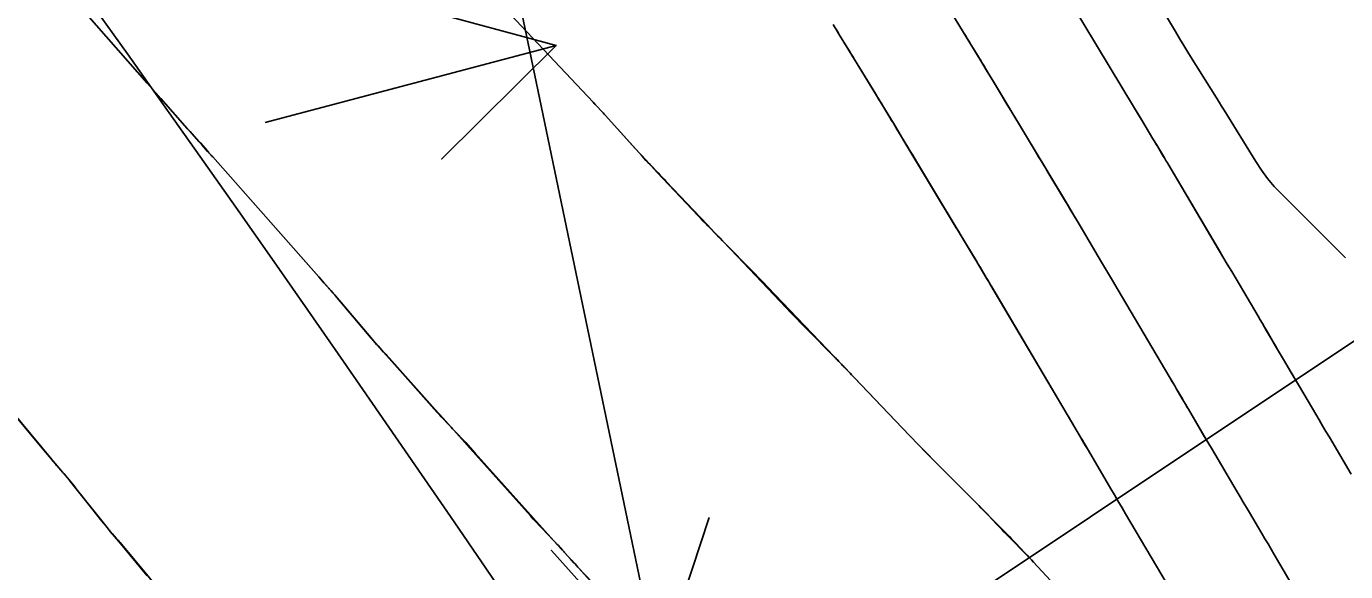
# Model space of a CAD drawing. Extents: x 954385 to 988206, y 1868364 to 1924553.
# Drawn here: x 955998.24 to 956047.38, y 1922752.18 to 1922772.51 of the extents above; entities that cross this region are included whole.
import ezdxf

# ---------------------------------------------------------------- set-up
doc = ezdxf.new("R2010")
doc.units = 0
for name, color, linetype in [('1', 7, 'Continuous'), ('Default', 7, 'Continuous'), ('Ex_Major Contours', 7, 'Continuous'), ('Ex_Minor Contours', 7, 'Continuous'), ('Slopes', 7, 'Continuous')]:
    doc.layers.add(name, color=color, linetype=linetype)

msp = doc.modelspace()

# ---------------------------------------------------------------- linework, layer by layer
at = {"layer": '1'}
for points in [[(956035.129, 1922806.412), (956035.25, 1922802.455), (956035.366, 1922800.561), (956035.383, 1922800.279), (956035.521, 1922797.995), (956044.515, 1922797.015), (956044.931, 1922797.166), (956046.607, 1922797.751), (956047.242, 1922797.635), (956058.05, 1922796.504), (956062.541, 1922796.079), (956069.968, 1922796.017), (956081.626, 1922796.293), (956087.677, 1922799.327), (956104.131, 1922801.559), (956108.905, 1922801.644), (955952.628, 1922697.337)], [(956014.833, 1922774.497), (956019.352, 1922769.68), (956019.389, 1922769.64), (956019.426, 1922769.6), (956019.464, 1922769.56), (956019.501, 1922769.521), (956019.649, 1922769.361), (956019.686, 1922769.321), (956019.723, 1922769.281), (956019.76, 1922769.241), (956019.796, 1922769.201), (956021.17, 1922767.672), (956021.243, 1922767.592), (956021.317, 1922767.512), (956021.392, 1922767.433), (956021.468, 1922767.355), (956021.772, 1922767.044), (956021.849, 1922766.966), (956021.924, 1922766.888), (956022, 1922766.809), (956022.075, 1922766.73), (956023.608, 1922765.111), (956023.889, 1922764.814), (956024.169, 1922764.518), (956024.45, 1922764.222), (956024.73, 1922763.926), (956026.526, 1922762.031), (956026.712, 1922761.836), (956026.9, 1922761.641), (956027.088, 1922761.448), (956027.277, 1922761.255), (956028.356, 1922760.166), (956028.386, 1922760.135), (956028.417, 1922760.104), (956028.448, 1922760.073), (956028.478, 1922760.042), (956028.601, 1922759.917), (956028.632, 1922759.886), (956028.662, 1922759.855), (956028.693, 1922759.823), (956028.723, 1922759.792), (956028.924, 1922759.58), (956028.967, 1922759.534), (956029.011, 1922759.488), (956029.054, 1922759.442), (956029.098, 1922759.396), (956030.862, 1922757.541), (956031.16, 1922757.229), (956031.46, 1922756.918), (956031.762, 1922756.61), (956032.065, 1922756.303), (956033.716, 1922754.643), (956033.804, 1922754.555), (956033.89, 1922754.466), (956033.976, 1922754.377), (956034.062, 1922754.287), (956034.402, 1922753.927), (956034.488, 1922753.837), (956034.573, 1922753.748), (956034.66, 1922753.659), (956034.746, 1922753.571), (956035.593, 1922752.712)], [(956042.186, 1922757.112), (956041.526, 1922758.236), (956041.47, 1922758.333), (956041.413, 1922758.43), (956041.356, 1922758.527), (956041.299, 1922758.624), (956041.072, 1922759.012), (956041.015, 1922759.109), (956040.958, 1922759.205), (956040.901, 1922759.302), (956040.844, 1922759.399), (956038.873, 1922762.733), (956038.728, 1922762.979), (956038.582, 1922763.226), (956038.437, 1922763.472), (956038.291, 1922763.719), (956037.451, 1922765.14), (956037.435, 1922765.169), (956037.418, 1922765.197), (956037.401, 1922765.226), (956037.384, 1922765.254), (956037.282, 1922765.424), (956037.249, 1922765.481), (956037.056, 1922765.803), (956037.018, 1922765.866), (956036.981, 1922765.929), (956036.943, 1922765.992), (956036.905, 1922766.055), (956034.907, 1922769.374), (956034.8, 1922769.553), (956034.692, 1922769.732), (956034.585, 1922769.911), (956034.477, 1922770.09), (956033.966, 1922770.939), (956033.899, 1922771.051), (956033.831, 1922771.163), (956033.763, 1922771.275), (956033.695, 1922771.387), (956033.422, 1922771.835), (956033.354, 1922771.947), (956033.286, 1922772.059), (956033.217, 1922772.171), (956033.149, 1922772.283), (956031.763, 1922774.555)], [(956047.382, 1922763.881), (956044.988, 1922766.265), (956044.722, 1922766.546), (956044.473, 1922766.842), (956044.243, 1922767.152), (956044.03, 1922767.476), (956042.854, 1922769.388), (956042.831, 1922769.425), (956042.808, 1922769.463), (956042.784, 1922769.501), (956042.761, 1922769.539), (956042.668, 1922769.689), (956042.644, 1922769.727), (956042.621, 1922769.765), (956042.597, 1922769.802), (956042.574, 1922769.84), (956041.666, 1922771.292), (956041.508, 1922771.547), (956041.351, 1922771.802), (956041.195, 1922772.059), (956041.041, 1922772.317), (956039.713, 1922774.55)], [(956037.163, 1922773.371), (956039.515, 1922769.463), (956039.67, 1922769.206), (956039.824, 1922768.949), (956040.205, 1922768.316), (956040.247, 1922768.247), (956040.288, 1922768.178), (956040.33, 1922768.109), (956040.371, 1922768.04), (956040.632, 1922767.603), (956040.7, 1922767.49), (956040.727, 1922767.444), (956040.754, 1922767.399), (956042.646, 1922764.198), (956042.81, 1922763.922), (956042.973, 1922763.645), (956043.137, 1922763.369), (956043.3, 1922763.092), (956044.12, 1922761.705), (956044.2, 1922761.569), (956044.28, 1922761.433), (956044.361, 1922761.297), (956044.441, 1922761.16), (956044.773, 1922760.594), (956044.921, 1922760.342), (956045.069, 1922760.089), (956045.513, 1922759.333)], [(956000.486, 1922772.941), (956003.244, 1922769.819), (956004.229, 1922768.703), (956004.238, 1922768.693), (956004.247, 1922768.684), (956004.256, 1922768.674), (956004.264, 1922768.664), (956004.3, 1922768.626), (956004.309, 1922768.617), (956004.318, 1922768.607), (956004.327, 1922768.597), (956004.335, 1922768.587), (956004.392, 1922768.524), (956004.401, 1922768.514), (956004.669, 1922768.209), (956004.776, 1922768.088), (956004.988, 1922767.848), (956005.001, 1922767.834), (956005.107, 1922767.72), (956005.125, 1922767.7), (956005.143, 1922767.681), (956005.161, 1922767.661), (956005.179, 1922767.641), (956009.13, 1922763.173), (956009.333, 1922762.942), (956009.535, 1922762.71), (956009.735, 1922762.476), (956009.935, 1922762.242), (956011.076, 1922760.891), (956011.101, 1922760.861), (956011.127, 1922760.831), (956011.153, 1922760.802), (956011.179, 1922760.772), (956011.285, 1922760.655), (956011.311, 1922760.626), (956011.338, 1922760.596), (956011.365, 1922760.568), (956011.392, 1922760.539), (956011.596, 1922760.322), (956011.639, 1922760.276), (956011.682, 1922760.23), (956011.724, 1922760.184), (956011.766, 1922760.137), (956013.466, 1922758.232), (956013.763, 1922757.898), (956014.06, 1922757.565), (956014.357, 1922757.232), (956014.655, 1922756.899), (956017.012, 1922754.259), (956017.119, 1922754.14), (956017.227, 1922754.022), (956017.336, 1922753.905), (956017.446, 1922753.788), (956018.075, 1922753.128), (956018.108, 1922753.093), (956018.142, 1922753.058), (956018.209, 1922752.987), (956018.226, 1922752.969), (956018.243, 1922752.951), (956018.259, 1922752.933), (956018.275, 1922752.915), (956018.566, 1922752.589), (956018.62, 1922752.529), (956018.675, 1922752.469), (956018.73, 1922752.41), (956018.785, 1922752.351), (956019.614, 1922751.479)], [(956038.859, 1922754.891), (956038.731, 1922755.11), (956038.676, 1922755.203), (956037.761, 1922756.764), (956037.699, 1922756.871), (956037.636, 1922756.978), (956037.573, 1922757.085), (956037.51, 1922757.191), (956037.258, 1922757.618), (956037.195, 1922757.725), (956037.132, 1922757.832), (956037.068, 1922757.938), (956037.005, 1922758.045), (956034.196, 1922762.802), (956034.152, 1922762.876), (956034.109, 1922762.95), (956034.065, 1922763.024), (956034.021, 1922763.097), (956033.768, 1922763.521), (956033.694, 1922763.644), (956033.663, 1922763.697), (956033.652, 1922763.714), (956033.195, 1922764.474), (956033.116, 1922764.606), (956033.036, 1922764.738), (956032.956, 1922764.871), (956032.877, 1922765.003), (956030.928, 1922768.244), (956030.732, 1922768.57), (956030.535, 1922768.896), (956030.337, 1922769.222), (956030.139, 1922769.547), (956029.09, 1922771.269), (956029.02, 1922771.384), (956028.95, 1922771.498), (956028.881, 1922771.613), (956028.811, 1922771.727), (956028.531, 1922772.185), (956028.461, 1922772.3), (956028.391, 1922772.414), (956028.32, 1922772.528)], [(955995.331, 1922761), (955998.392, 1922757.31), (955998.517, 1922757.161), (955998.641, 1922757.011), (955998.767, 1922756.862), (955998.893, 1922756.714), (955999.524, 1922755.971), (955999.586, 1922755.897), (955999.648, 1922755.823), (955999.709, 1922755.749), (955999.77, 1922755.674), (956000.012, 1922755.376), (956000.072, 1922755.301), (956000.133, 1922755.226), (956000.193, 1922755.151), (956000.253, 1922755.075), (956001.053, 1922754.068), (956001.207, 1922753.875), (956001.363, 1922753.684), (956001.519, 1922753.493), (956001.677, 1922753.304), (956002.742, 1922752.03)]]:
    msp.add_lwpolyline(points, dxfattribs=at)
at = {"layer": 'Default'}
msp.add_arc((955068.332, 1922107.114), 1145.916, 31.460692, 46.414195, dxfattribs=at)
at = {"layer": 'Ex_Major Contours'}
for points in [[(956045.807, 1922750.956), (956044.719, 1922752.823), (956044.605, 1922753.019), (956044.49, 1922753.214), (956044.376, 1922753.409), (956044.261, 1922753.603), (956043.8, 1922754.382), (956043.685, 1922754.577), (956043.57, 1922754.771), (956043.454, 1922754.966), (956043.339, 1922755.16), (956042.379, 1922756.782), (956042.282, 1922756.947), (956042.185, 1922757.111), (956042.088, 1922757.276), (956041.991, 1922757.44), (956041.525, 1922758.235), (956041.468, 1922758.332), (956041.411, 1922758.429), (956041.354, 1922758.526), (956041.298, 1922758.623), (956041.07, 1922759.011), (956041.013, 1922759.108), (956040.956, 1922759.205), (956040.899, 1922759.301), (956040.842, 1922759.398), (956038.873, 1922762.734), (956038.728, 1922762.98), (956038.583, 1922763.227), (956038.437, 1922763.473), (956038.292, 1922763.72), (956037.494, 1922765.071), (956037.457, 1922765.135), (956037.419, 1922765.198), (956037.381, 1922765.262), (956037.343, 1922765.325), (956037.149, 1922765.648), (956037.098, 1922765.732), (956036.997, 1922765.901), (956036.946, 1922765.985), (956036.29, 1922767.077), (956036.175, 1922767.269), (956036.06, 1922767.46), (956035.945, 1922767.651), (956035.83, 1922767.843), (956034.237, 1922770.49), (956034.034, 1922770.827), (956033.83, 1922771.163), (956033.626, 1922771.499), (956033.422, 1922771.835), (956032.322, 1922773.636)], [(956000.484, 1922772.949), (956002.743, 1922770.386), (956003.243, 1922769.817), (956004.228, 1922768.7), (956004.236, 1922768.691), (956004.245, 1922768.681), (956004.253, 1922768.672), (956004.262, 1922768.662), (956004.298, 1922768.624), (956004.306, 1922768.615), (956004.315, 1922768.605), (956004.324, 1922768.596), (956004.332, 1922768.586), (956004.388, 1922768.522), (956004.391, 1922768.52), (956004.701, 1922768.182), (956004.719, 1922768.162), (956004.967, 1922767.879), (956004.985, 1922767.859), (956005.003, 1922767.839), (956005.021, 1922767.819), (956005.039, 1922767.799), (956005.113, 1922767.721), (956005.131, 1922767.701), (956005.149, 1922767.681), (956005.168, 1922767.661), (956005.185, 1922767.641), (956009.489, 1922762.759), (956009.511, 1922762.734), (956009.534, 1922762.709), (956009.556, 1922762.684), (956009.578, 1922762.659), (956009.668, 1922762.56), (956009.69, 1922762.535), (956009.712, 1922762.51), (956009.734, 1922762.484), (956009.756, 1922762.459), (956010.931, 1922761.074), (956011.135, 1922760.836), (956011.34, 1922760.598), (956011.546, 1922760.362), (956011.754, 1922760.127), (956013.529, 1922758.132), (956013.581, 1922758.074), (956013.633, 1922758.017), (956013.686, 1922757.96), (956013.739, 1922757.903), (956013.952, 1922757.677), (956014.006, 1922757.62), (956014.059, 1922757.564), (956014.112, 1922757.508), (956014.166, 1922757.451), (956014.602, 1922756.992), (956014.692, 1922756.896), (956014.782, 1922756.8), (956014.871, 1922756.703), (956014.959, 1922756.605), (956018, 1922753.212), (956018.054, 1922753.152), (956018.107, 1922753.092), (956018.161, 1922753.033), (956018.215, 1922752.973), (956018.504, 1922752.651), (956018.521, 1922752.632), (956018.537, 1922752.614), (956018.554, 1922752.596), (956018.571, 1922752.577), (956018.64, 1922752.505), (956018.657, 1922752.487), (956018.674, 1922752.469), (956018.691, 1922752.45), (956018.708, 1922752.432), (956021.577, 1922749.23)]]:
    msp.add_lwpolyline(points, dxfattribs=at)
at = {"layer": 'Ex_Minor Contours'}
for points in [[(956036.381, 1922751.847), (956035.758, 1922752.537), (956035.677, 1922752.626), (956035.596, 1922752.714), (956035.515, 1922752.801), (956035.433, 1922752.888), (956035.103, 1922753.235), (956035.021, 1922753.322), (956034.938, 1922753.408), (956034.855, 1922753.494), (956034.771, 1922753.579), (956034.156, 1922754.204), (956034.025, 1922754.337), (956033.894, 1922754.469), (956033.763, 1922754.601), (956033.632, 1922754.733), (956032.065, 1922756.302), (956031.761, 1922756.608), (956031.459, 1922756.917), (956031.159, 1922757.227), (956030.861, 1922757.539), (956029.071, 1922759.425), (956029.041, 1922759.456), (956029.01, 1922759.488), (956028.98, 1922759.52), (956028.949, 1922759.551), (956028.827, 1922759.677), (956028.796, 1922759.709), (956028.766, 1922759.74), (956028.735, 1922759.772), (956028.705, 1922759.804), (956028.505, 1922760.015), (956028.462, 1922760.06), (956028.419, 1922760.106), (956028.375, 1922760.152), (956028.332, 1922760.197), (956025.863, 1922762.787), (956025.695, 1922762.962), (956025.527, 1922763.136), (956025.358, 1922763.31), (956025.188, 1922763.482), (956024.351, 1922764.333), (956024.259, 1922764.425), (956024.168, 1922764.518), (956024.077, 1922764.61), (956023.986, 1922764.703), (956023.623, 1922765.074), (956023.532, 1922765.167), (956023.442, 1922765.26), (956023.352, 1922765.354), (956023.263, 1922765.449), (956021.727, 1922767.08), (956021.524, 1922767.297), (956021.322, 1922767.516), (956021.121, 1922767.735), (956020.921, 1922767.956), (956019.801, 1922769.201), (956019.764, 1922769.242), (956019.727, 1922769.282), (956019.69, 1922769.323), (956019.653, 1922769.363), (956019.504, 1922769.522), (956019.466, 1922769.562), (956019.429, 1922769.602), (956019.391, 1922769.642), (956019.354, 1922769.682), (956014.83, 1922774.498)], [(956047.382, 1922763.881), (956044.989, 1922766.265), (956044.722, 1922766.546), (956044.474, 1922766.842), (956044.243, 1922767.152), (956044.03, 1922767.476), (956042.854, 1922769.387), (956042.831, 1922769.425), (956042.808, 1922769.463), (956042.784, 1922769.5), (956042.761, 1922769.538), (956042.667, 1922769.689), (956042.644, 1922769.727), (956042.621, 1922769.764), (956042.597, 1922769.802), (956042.574, 1922769.84), (956041.667, 1922771.291), (956041.508, 1922771.546), (956041.351, 1922771.802), (956041.196, 1922772.059), (956041.042, 1922772.316), (956039.714, 1922774.55)], [(956047.592, 1922755.817), (956046.775, 1922757.197), (956046.648, 1922757.41), (956046.522, 1922757.624), (956046.396, 1922757.837), (956046.269, 1922758.051), (956045.66, 1922759.079), (956045.586, 1922759.206), (956045.511, 1922759.332), (956045.437, 1922759.458), (956045.363, 1922759.584), (956045.066, 1922760.09), (956044.992, 1922760.216), (956044.918, 1922760.343), (956044.844, 1922760.469), (956044.77, 1922760.596), (956044.439, 1922761.16), (956044.36, 1922761.297), (956044.28, 1922761.433), (956044.2, 1922761.569), (956044.119, 1922761.705), (956043.301, 1922763.092), (956043.138, 1922763.368), (956042.974, 1922763.644), (956042.811, 1922763.921), (956042.648, 1922764.197), (956040.753, 1922767.399), (956040.74, 1922767.421), (956040.726, 1922767.444), (956040.713, 1922767.467), (956040.699, 1922767.489), (956040.645, 1922767.58), (956040.617, 1922767.625), (956040.59, 1922767.671), (956040.37, 1922768.04), (956040.329, 1922768.109), (956040.287, 1922768.178), (956040.246, 1922768.247), (956040.204, 1922768.316), (956039.746, 1922769.079), (956039.513, 1922769.465), (956037.163, 1922773.372)], [(956028.288, 1922772.576), (956028.339, 1922772.494), (956028.39, 1922772.413), (956028.44, 1922772.331), (956028.49, 1922772.249), (956029.876, 1922769.977), (956029.942, 1922769.869), (956030.008, 1922769.761), (956030.074, 1922769.653), (956030.14, 1922769.545), (956030.404, 1922769.113), (956030.47, 1922769.005), (956030.535, 1922768.897), (956030.601, 1922768.788), (956030.666, 1922768.68), (956031.074, 1922768.002), (956031.163, 1922767.853), (956031.253, 1922767.704), (956031.343, 1922767.555), (956031.432, 1922767.406), (956033.584, 1922763.827), (956033.628, 1922763.753), (956033.673, 1922763.679), (956033.717, 1922763.606), (956033.761, 1922763.532), (956034.006, 1922763.124), (956034.048, 1922763.055), (956034.089, 1922762.986), (956034.11, 1922762.951), (956034.13, 1922762.917), (956037.006, 1922758.043), (956037.131, 1922757.83), (956037.257, 1922757.617), (956037.509, 1922757.19), (956037.572, 1922757.084), (956037.634, 1922756.977), (956037.697, 1922756.87), (956037.76, 1922756.764), (956038.675, 1922755.202), (956038.729, 1922755.108), (956038.821, 1922754.953), (956038.839, 1922754.922), (956038.857, 1922754.89), (956038.876, 1922754.859), (956038.894, 1922754.828), (956039.054, 1922754.559), (956039.119, 1922754.448), (956039.184, 1922754.338), (956041.094, 1922751.109)], [(955995.39, 1922760.93), (955999.18, 1922756.359), (955999.226, 1922756.304), (955999.272, 1922756.25), (955999.318, 1922756.196), (955999.365, 1922756.143), (955999.605, 1922755.87), (955999.626, 1922755.846), (955999.647, 1922755.823), (955999.667, 1922755.799), (955999.687, 1922755.775), (955999.768, 1922755.68), (955999.789, 1922755.656), (955999.809, 1922755.631), (955999.828, 1922755.607), (955999.848, 1922755.583), (956001.294, 1922753.77), (956001.329, 1922753.727), (956001.364, 1922753.685), (956001.4, 1922753.643), (956001.437, 1922753.601), (956001.583, 1922753.436), (956001.62, 1922753.395), (956001.656, 1922753.353), (956001.692, 1922753.311), (956001.728, 1922753.269), (956003.376, 1922751.297)]]:
    msp.add_lwpolyline(points, dxfattribs=at)
at = {"layer": 'Slopes'}
for points in [[(956007.131, 1922818.928), (956021.793, 1922748.498), (956017.797, 1922752.973), (956021.793, 1922748.498), (956023.671, 1922754.196)], [(956007.131, 1922768.928), (956017.968, 1922771.798), (956013.713, 1922767.568), (956017.968, 1922771.798), (956012.177, 1922773.368)]]:
    msp.add_lwpolyline(points, dxfattribs=at)

doc.saveas('drawing.dxf')
